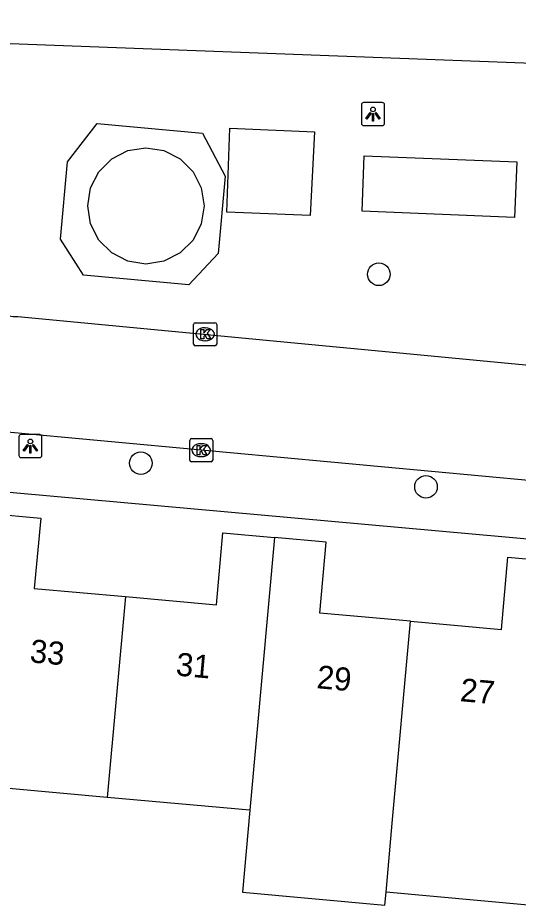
# Model space of a CAD drawing. Extents: x 161355 to 162026, y 386504 to 387459.
# Drawn here: x 161471.21 to 161492.87, y 386915.31 to 386953.74 of the extents above; entities that cross this region are included whole.
import ezdxf

# ---------------------------------------------------------------- set-up
doc = ezdxf.new("R2010")
doc.units = 0
for name, color, linetype in [('IMGEO_Boom', 7, 'Continuous'), ('IMGEO_Kolk', 7, 'Continuous'), ('IMGEO_Lichtpunt', 7, 'Continuous'), ('IMGEO_Pand', 7, 'Continuous'), ('IMGEO_Pand_nummerreeks', 7, 'Continuous'), ('IMGEO_Rijbaan_lokaal_open', 7, 'Continuous'), ('IMGEO_Voetpad_open', 7, 'Continuous')]:
    doc.layers.add(name, color=color, linetype=linetype)

msp = doc.modelspace()

# ---------------------------------------------------------------- linework, layer by layer
at = {"layer": 'IMGEO_Boom'}
for centre in [(161486.836, 386942.635), (161476.533, 386934.455), (161488.874, 386933.433)]:
    msp.add_circle(centre, 0.489, dxfattribs=at)
at = {"layer": 'IMGEO_Kolk'}
for p, q in [((161478.813, 386939.612), (161478.813, 386940.464)), ((161478.888, 386940.538), (161479.74, 386940.538)), ((161479.301, 386940.318), (161479.326, 386940.318)), ((161479.814, 386940.464), (161479.814, 386939.612)), ((161479.74, 386939.538), (161478.888, 386939.538)), ((161479.324, 386939.758), (161479.299, 386939.758)), ((161478.646, 386934.59), (161478.646, 386935.442)), ((161478.721, 386935.516), (161479.573, 386935.516)), ((161479.134, 386935.296), (161479.159, 386935.296)), ((161479.647, 386935.442), (161479.647, 386934.59)), ((161479.157, 386934.736), (161479.132, 386934.736)), ((161479.573, 386934.516), (161478.721, 386934.516))]:
    msp.add_line(p, q, dxfattribs=at)
for points in [[(161478.813, 386939.612), (161478.813, 386940.464)], [(161478.888, 386940.538), (161479.74, 386940.538)], [(161479.814, 386940.464), (161479.814, 386939.612)], [(161479.134, 386940.238), (161479.257, 386940.238), (161479.257, 386940.087), (161479.387, 386940.238), (161479.551, 386940.238), (161479.405, 386940.087), (161479.558, 386939.838), (161479.406, 386939.838), (161479.321, 386940.002), (161479.257, 386939.935), (161479.257, 386939.838), (161479.134, 386939.838), (161479.134, 386940.238)], [(161479.74, 386939.538), (161478.888, 386939.538)], [(161478.646, 386934.59), (161478.646, 386935.442)], [(161478.721, 386935.516), (161479.573, 386935.516)], [(161479.647, 386935.442), (161479.647, 386934.59)], [(161478.967, 386935.216), (161479.09, 386935.216), (161479.09, 386935.065), (161479.22, 386935.216), (161479.384, 386935.216), (161479.238, 386935.065), (161479.391, 386934.816), (161479.239, 386934.816), (161479.154, 386934.98), (161479.09, 386934.913), (161479.09, 386934.816), (161478.967, 386934.816), (161478.967, 386935.216)], [(161479.573, 386934.516), (161478.721, 386934.516)]]:
    msp.add_lwpolyline(points, dxfattribs=at)
for centre, start, end in [((161478.89, 386940.462), 91.552, 178.448), ((161478.89, 386940.462), 91.552, 178.448), ((161479.738, 386940.462), 1.552, 88.448), ((161479.738, 386940.462), 1.552, 88.448), ((161478.89, 386939.614), 181.552, 268.448), ((161478.89, 386939.614), 181.552, 268.448), ((161479.738, 386939.614), 271.552, 358.448), ((161479.738, 386939.614), 271.552, 358.448), ((161478.723, 386935.44), 91.552, 178.448), ((161478.723, 386935.44), 91.552, 178.448), ((161479.571, 386935.44), 1.552, 88.448), ((161479.571, 386935.44), 1.552, 88.448), ((161478.723, 386934.592), 181.552, 268.448), ((161478.723, 386934.592), 181.552, 268.448), ((161479.571, 386934.592), 271.552, 358.448), ((161479.571, 386934.592), 271.552, 358.448)]:
    msp.add_arc(centre, 0.0765, start, end, dxfattribs=at)
for centre, major_axis, ratio, start_param, end_param in [((161479.3, 386940.038), (-0.387, 0.002), 0.722429, 4.712389, 7.853982), ((161479.325, 386940.038), (-0.39, 0.002), 0.717154, 1.570796, 4.712389), ((161479.133, 386935.016), (-0.387, 0.002), 0.722429, 4.712389, 7.853982), ((161479.158, 386935.016), (-0.39, 0.002), 0.717154, 1.570796, 4.712389)]:
    msp.add_ellipse(centre, major_axis=major_axis, ratio=ratio, start_param=start_param, end_param=end_param, dxfattribs=at)
at = {"layer": 'IMGEO_Lichtpunt'}
for p, q in [((161486.082, 386949.976), (161486.082, 386949.169)), ((161486.082, 386949.976), (161486.082, 386949.169)), ((161486.984, 386950.071), (161486.176, 386950.071)), ((161486.984, 386950.071), (161486.176, 386950.071)), ((161487.078, 386949.169), (161487.078, 386949.976)), ((161487.078, 386949.169), (161487.078, 386949.976)), ((161486.176, 386949.075), (161486.984, 386949.075)), ((161486.176, 386949.075), (161486.984, 386949.075)), ((161472.154, 386935.693), (161471.346, 386935.693)), ((161472.154, 386935.693), (161471.346, 386935.693)), ((161471.252, 386935.598), (161471.252, 386934.791)), ((161471.252, 386935.598), (161471.252, 386934.791)), ((161472.248, 386934.791), (161472.248, 386935.598)), ((161472.248, 386934.791), (161472.248, 386935.598)), ((161471.346, 386934.697), (161472.154, 386934.697)), ((161471.346, 386934.697), (161472.154, 386934.697))]:
    msp.add_line(p, q, dxfattribs=at)
for points in [[(161486.456, 386949.64), (161486.495, 386949.612), (161486.307, 386949.35), (161486.269, 386949.377), (161486.456, 386949.64)], [(161486.558, 386949.592), (161486.605, 386949.592), (161486.605, 386949.27), (161486.558, 386949.27), (161486.558, 386949.592)], [(161486.668, 386949.612), (161486.706, 386949.639), (161486.893, 386949.377), (161486.854, 386949.349), (161486.668, 386949.612)], [(161471.626, 386935.262), (161471.665, 386935.234), (161471.477, 386934.972), (161471.439, 386934.999), (161471.626, 386935.262)], [(161471.728, 386935.214), (161471.775, 386935.214), (161471.775, 386934.892), (161471.728, 386934.892), (161471.728, 386935.214)], [(161471.838, 386935.234), (161471.876, 386935.261), (161472.063, 386934.999), (161472.024, 386934.971), (161471.838, 386935.234)]]:
    msp.add_lwpolyline(points, dxfattribs=at)
for centre in [(161486.581, 386949.774), (161471.751, 386935.396)]:
    msp.add_circle(centre, 0.0994, dxfattribs=at)
for centre, start, end in [((161486.176, 386949.976), 90, 180), ((161486.176, 386949.976), 90, 180), ((161486.984, 386949.976), 0, 90), ((161486.984, 386949.976), 0, 90), ((161486.176, 386949.169), 180, 270), ((161486.176, 386949.169), 180, 270), ((161486.984, 386949.169), 270, 0), ((161486.984, 386949.169), 270, 360), ((161471.346, 386935.598), 90, 180), ((161471.346, 386935.598), 90, 180), ((161472.154, 386935.598), 0, 90), ((161472.154, 386935.598), 0, 90), ((161471.346, 386934.791), 180, 270), ((161471.346, 386934.791), 180, 270), ((161472.154, 386934.791), 270, 0), ((161472.154, 386934.791), 270, 360)]:
    msp.add_arc(centre, 0.0946, start, end, dxfattribs=at)
at = {"layer": 'IMGEO_Pand'}
for points in [[(161469.975, 386932.274), (161472.198, 386932.072), (161471.922, 386929.033), (161475.862, 386928.675)], [(161475.862, 386928.675), (161479.803, 386928.317), (161480.087, 386931.443), (161482.322, 386931.24)], [(161482.322, 386931.24), (161481.249, 386919.42)], [(161488.208, 386927.607), (161484.279, 386927.963), (161484.558, 386931.037), (161482.322, 386931.24)], [(161488.208, 386927.607), (161492.137, 386927.25), (161492.422, 386930.389), (161494.642, 386930.187)], [(161475.862, 386928.675), (161475.073, 386919.98)], [(161487.143, 386915.876), (161487.414, 386918.86), (161488.208, 386927.607)], [(161475.073, 386919.98), (161468.91, 386920.54)], [(161481.249, 386919.42), (161475.073, 386919.98)], [(161481.249, 386919.42), (161480.926, 386915.868), (161487.091, 386915.308), (161487.143, 386915.876)], [(161493.563, 386918.301), (161493.292, 386915.317), (161487.143, 386915.876)]]:
    msp.add_lwpolyline(points, dxfattribs=at)
at = {"layer": 'IMGEO_Rijbaan_lokaal_open'}
for points in [[(161471.205, 386940.807), (161500, 386938.07), (161503.242, 386937.762)], [(161503.075, 386932.796), (161500, 386933.081), (161441.171, 386938.543), (161441.003, 386938.548), (161440.836, 386938.537), (161440.67, 386938.512), (161440.507, 386938.472), (161440.349, 386938.417), (161440.195, 386938.349), (161440.049, 386938.267), (161439.911, 386938.172), (161439.781, 386938.066), (161439.662, 386937.948), (161439.553, 386937.82), (161439.472, 386937.707), (161439.389, 386937.552), (161439.32, 386937.39), (161439.265, 386937.223), (161439.226, 386937.051), (161439.202, 386936.877), (161439.198, 386936.82), (161439.113, 386936.044)]]:
    msp.add_lwpolyline(points, dxfattribs=at)
msp.add_arc((161471.103, 386942.712), 1.908, 175.8293, 273.067, dxfattribs=at)
at = {"layer": 'IMGEO_Voetpad_open'}
for points in [[(161502.002, 386951.426), (161500, 386951.511), (161429.855, 386954.16)], [(161478.613, 386942.183), (161474.052, 386942.598), (161473.049, 386944.155), (161473.353, 386947.511), (161474.647, 386949.161), (161479.208, 386948.746), (161480.185, 386946.89), (161479.881, 386943.534), (161478.613, 386942.183)], [(161483.864, 386945.178), (161480.261, 386945.326), (161480.388, 386948.96), (161484.051, 386948.805), (161483.864, 386945.178)], [(161476.754, 386943.078), (161475.976, 386943.201), (161475.274, 386943.558), (161474.717, 386944.115), (161474.36, 386944.817), (161474.237, 386945.595), (161474.36, 386946.373), (161474.717, 386947.075), (161475.274, 386947.632), (161475.976, 386947.989), (161476.754, 386948.113), (161477.532, 386947.989), (161478.234, 386947.632), (161478.791, 386947.075), (161479.148, 386946.373), (161479.272, 386945.595), (161479.148, 386944.817), (161478.791, 386944.115), (161478.234, 386943.558), (161477.532, 386943.201), (161476.754, 386943.078)], [(161486.105, 386945.364), (161486.204, 386947.77), (161492.808, 386947.498), (161492.708, 386945.092), (161486.105, 386945.364)], [(161503.017, 386928.258), (161503.009, 386928.456), (161502.982, 386928.653), (161502.938, 386928.847), (161502.878, 386929.036), (161502.8, 386929.219), (161502.706, 386929.395), (161502.597, 386929.561), (161502.474, 386929.717), (161502.337, 386929.861), (161502.188, 386929.992), (161502.028, 386930.11), (161501.858, 386930.213), (161501.679, 386930.3), (161501.493, 386930.371), (161501.302, 386930.425), (161501.138, 386930.457), (161500, 386930.56), (161439.113, 386936.044)]]:
    msp.add_lwpolyline(points, dxfattribs=at)

# ---------------------------------------------------------------- texts
at = {"layer": 'IMGEO_Pand_nummerreeks'}
for s, rotation, p in [('33', 354.8329, (161471.703, 386925.833)), ('31', 354.8329, (161478.023, 386925.261)), ('29', 354.8319, (161484.117, 386924.71)), ('27', 354.8319, (161490.324, 386924.149))]:
    msp.add_text(s, height=1, rotation=rotation, dxfattribs=at).set_placement(p)

doc.saveas('drawing.dxf')
